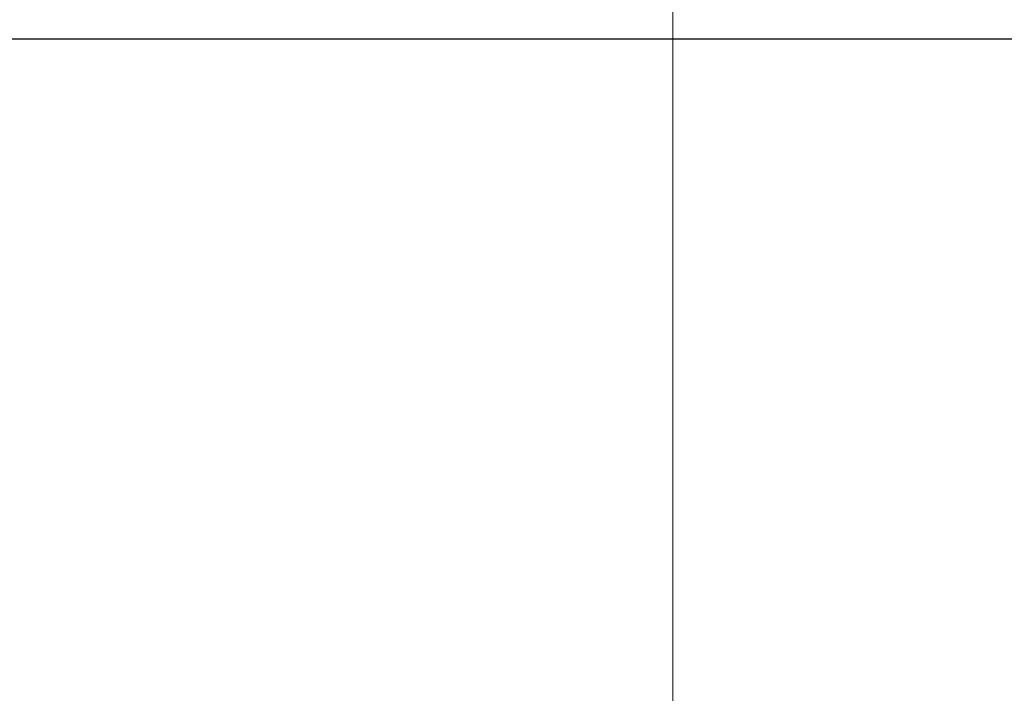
# Model space of a CAD drawing. Header units: inches. Extents: x 1 to 669, y 0 to 417.
# Tile 421 of 448: x 545.5 to 550.76, y 265.94 to 269.55. Entities that reach past the tile are written whole.
import ezdxf

# ---------------------------------------------------------------- set-up
doc = ezdxf.new("R2010")
doc.units = ezdxf.units.IN
doc.header["$LTSCALE"] = 12
doc.header["$MEASUREMENT"] = 0
doc.header["$PDMODE"] = 1
doc.linetypes.add('C', pattern=[2, 1.25, -0.25, 0.25, -0.25])
doc.layers.get('Defpoints').update_dxf_attribs({"linetype": 'CONTINUOUS'})
doc.layers.add('C', color=4, linetype='C', lineweight=13)
doc.layers.add('D', color=2, linetype='CONTINUOUS')
doc.layers.add('X', color=1, linetype='CONTINUOUS')
doc.styles.get("Standard").update_dxf_attribs({"font": 'SIMPLEX.SHX', "width": 0.875})
doc.dimstyles.new('STANDARD$0', dxfattribs={"dimscale": 32, "dimtxt": 0.09375, "dimasz": 0.0625, "dimexe": 0.03125, "dimexo": 0.03125, "dimgap": 0.03125, "dimtad": 1, "dimtih": 1, "dimtoh": 1, "dimdec": 4, "dimzin": 12, "dimdsep": 46, "dimlunit": 5, "dimtxsty": 'Standard', "dimcen": -0.03125, "dimclrd": 256, "dimclre": 256, "dimclrt": 256, "dimadec": 0, "dimazin": 0, "dimtfac": 0.875, "dimtdec": 4, "dimtofl": 0, "dimtmove": 0, "dimatfit": 3, "dimfxl": 1, "dimtolj": 1, "dimtzin": 12, "dimlwd": 13, "dimlwe": 13, "dimarcsym": 0})

# ---------------------------------------------------------------- blocks, each defined once
blk = doc.blocks.new('*D71')
at = {"layer": 'D', "linetype": 'ByBlock', "lineweight": 13, "transparency": 16777216}
for p, q in [((515.4919, 250.121), (515.4919, 290.4835)), ((548.9919, 279.234), (548.9919, 290.4835)), ((546.9919, 289.4835), (517.4919, 289.4835))]:
    blk.add_line(p, q, dxfattribs=at)
at = {"layer": 'D', "transparency": 16777216}
for points in [[(517.4919, 289.8168), (517.4919, 289.1502), (515.4919, 289.4835)], [(546.9919, 289.8168), (546.9919, 289.1502), (548.9919, 289.4835)]]:
    blk.add_solid(points, dxfattribs=at)
at = {"layer": 'Defpoints', "color": 0, "transparency": 16777216}
for p in [(515.4919, 289.4835), (548.9919, 278.234), (515.4919, 249.121)]:
    blk.add_point(p, dxfattribs=at)
at = {"layer": 'D', "transparency": 16777216, "insert": (532.2419, 293.9835), "char_height": 3, "attachment_point": 5}
blk.add_mtext('\\A1;33{\\H0.875x;\\S1/2;}{\\H2.625;±1/2}', dxfattribs=at)

msp = doc.modelspace()

# ---------------------------------------------------------------- linework, layer by layer
at = {"layer": 'C'}
msp.add_line((548.99192, 278.23403), (548.99192, 163.95472), dxfattribs=at)
at = {"layer": 'X'}
msp.add_line((541.99512, 269.44597), (558.17392, 269.44597), dxfattribs=at)

# ---------------------------------------------------------------- dimensions: what is measured, and where the dimension line sits
at = {"layer": 'D'}
dim = msp.add_linear_dim(base=(515.49192, 289.4835), p1=(548.99192, 278.23403), p2=(515.49192, 249.12097), dimstyle='STANDARD$0', override={"dimgap": 0.03125, "dimdec": 1, "dimadec": 8, "dimtol": 1, "dimlim": 0, "dimtp": 0.5, "dimtm": 0.5, "dimarcsym": 1}, dxfattribs=at)
dim.commit()
dim.dimension.update_dxf_attribs({"geometry": '*D71', "text_midpoint": (532.24192, 293.9835)})

doc.saveas('drawing.dxf')
